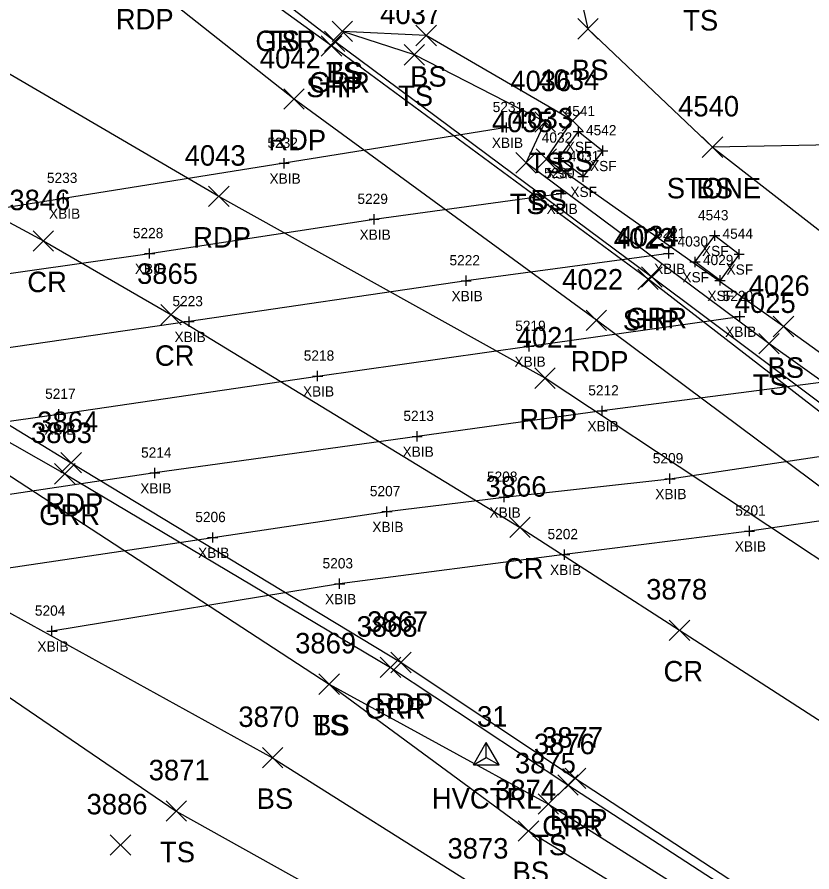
# Model space of a CAD drawing. Extents: x 1505656 to 1508446, y 700805 to 703031.
# Drawn here: x 1507044.6 to 1507122.2, y 701671.7 to 701755.2 of the extents above; entities that cross this region are included whole.
import ezdxf

# ---------------------------------------------------------------- set-up
doc = ezdxf.new("R2010")
doc.units = 0
for name, color, linetype in [('B_A', 7, 'Continuous'), ('B_I', 7, 'Continuous'), ('B_TIC', 7, 'Continuous'), ('BB', 7, 'Continuous'), ('BDEFAULT', 7, 'Continuous'), ('C_A', 7, 'Continuous'), ('C_I', 7, 'Continuous'), ('CPSM', 7, 'Continuous'), ('L_A', 7, 'Continuous'), ('L_I', 7, 'Continuous'), ('L_TIC', 7, 'Continuous'), ('LASF', 7, 'Continuous'), ('LELB', 7, 'Continuous'), ('P_A', 7, 'Continuous'), ('P_I', 7, 'Continuous'), ('P_TIC', 7, 'Continuous'), ('PET', 7, 'Continuous'), ('PRC', 7, 'Continuous'), ('PSP', 7, 'Continuous'), ('R_A', 7, 'Continuous'), ('R_I', 7, 'Continuous'), ('R_TIC', 7, 'Continuous'), ('RGR', 7, 'Continuous')]:
    doc.layers.add(name, color=color, linetype=linetype)

msp = doc.modelspace()

# ---------------------------------------------------------------- linework, layer by layer
at = {"layer": 'B_TIC'}
for p, q in [((1507092.396, 701744.394), (1507092.471, 701744.394)), ((1507099.421, 701743.998), (1507099.497, 701743.998)), ((1507101.788, 701742.127), (1507101.864, 701742.127)), ((1507070.69, 701740.9), (1507070.765, 701740.9)), ((1507097.508, 701741.407), (1507097.584, 701741.407)), ((1507099.871, 701739.599), (1507099.947, 701739.599)), ((1507049.163, 701737.473), (1507049.238, 701737.473)), ((1507097.737, 701737.947), (1507097.813, 701737.947)), ((1507079.48, 701735.426), (1507079.556, 701735.426)), ((1507112.723, 701733.832), (1507112.799, 701733.832)), ((1507057.551, 701732.084), (1507057.627, 701732.084)), ((1507108.235, 701732.089), (1507108.311, 701732.089)), ((1507115.117, 701732.021), (1507115.192, 701732.021)), ((1507110.811, 701731.268), (1507110.887, 701731.268)), ((1507088.464, 701729.428), (1507088.539, 701729.428)), ((1507113.252, 701729.456), (1507113.328, 701729.456)), ((1507115.172, 701725.943), (1507115.248, 701725.943)), ((1507061.415, 701725.439), (1507061.49, 701725.439)), ((1507094.601, 701723.028), (1507094.677, 701723.028)), ((1507073.952, 701720.121), (1507074.028, 701720.121)), ((1507101.73, 701716.728), (1507101.805, 701716.728)), ((1507048.704, 701716.392), (1507048.779, 701716.392)), ((1507083.68, 701714.234), (1507083.756, 701714.234)), ((1507058.071, 701710.655), (1507058.146, 701710.655)), ((1507108.354, 701710.099), (1507108.429, 701710.099)), ((1507092.164, 701708.296), (1507092.24, 701708.296)), ((1507080.727, 701706.888), (1507080.803, 701706.888)), ((1507116.119, 701704.989), (1507116.194, 701704.989)), ((1507063.713, 701704.361), (1507063.789, 701704.361)), ((1507098.075, 701702.692), (1507098.15, 701702.692)), ((1507076.111, 701699.839), (1507076.187, 701699.839)), ((1507048.026, 701695.219), (1507048.102, 701695.219))]:
    msp.add_line(p, q, dxfattribs=at)
for points in [[(1507092.392, 701743.894), (1507092.392, 701744.894)], [(1507091.892, 701744.394), (1507092.892, 701744.394)], [(1507098.918, 701743.998), (1507099.918, 701743.998)], [(1507099.418, 701743.498), (1507099.418, 701744.498)], [(1507101.785, 701741.627), (1507101.785, 701742.627)], [(1507097.505, 701740.907), (1507097.505, 701741.907)], [(1507101.285, 701742.127), (1507102.285, 701742.127)], [(1507070.186, 701740.9), (1507071.186, 701740.9)], [(1507070.686, 701740.4), (1507070.686, 701741.4)], [(1507097.005, 701741.407), (1507098.005, 701741.407)], [(1507099.868, 701739.099), (1507099.868, 701740.099)], [(1507099.368, 701739.599), (1507100.368, 701739.599)], [(1507097.734, 701737.447), (1507097.734, 701738.447)], [(1507048.659, 701737.473), (1507049.659, 701737.473)], [(1507049.159, 701736.973), (1507049.159, 701737.973)], [(1507097.234, 701737.947), (1507098.234, 701737.947)], [(1507079.477, 701734.926), (1507079.477, 701735.926)], [(1507078.977, 701735.426), (1507079.977, 701735.426)], [(1507112.72, 701733.332), (1507112.72, 701734.332)], [(1507112.22, 701733.832), (1507113.22, 701733.832)], [(1507057.548, 701731.584), (1507057.548, 701732.584)], [(1507108.232, 701731.589), (1507108.232, 701732.589)], [(1507115.113, 701731.521), (1507115.113, 701732.521)], [(1507057.048, 701732.084), (1507058.048, 701732.084)], [(1507107.732, 701732.089), (1507108.732, 701732.089)], [(1507110.808, 701730.768), (1507110.808, 701731.768)], [(1507114.613, 701732.021), (1507115.613, 701732.021)], [(1507110.308, 701731.268), (1507111.308, 701731.268)], [(1507088.46, 701728.928), (1507088.46, 701729.928)], [(1507113.249, 701728.956), (1507113.249, 701729.956)], [(1507087.96, 701729.428), (1507088.96, 701729.428)], [(1507112.749, 701729.456), (1507113.749, 701729.456)], [(1507061.411, 701724.939), (1507061.411, 701725.939)], [(1507114.669, 701725.943), (1507115.669, 701725.943)], [(1507115.169, 701725.443), (1507115.169, 701726.443)], [(1507060.911, 701725.439), (1507061.911, 701725.439)], [(1507094.598, 701722.528), (1507094.598, 701723.528)], [(1507094.098, 701723.028), (1507095.098, 701723.028)], [(1507073.949, 701719.621), (1507073.949, 701720.621)], [(1507073.449, 701720.121), (1507074.449, 701720.121)], [(1507048.7, 701715.892), (1507048.7, 701716.892)], [(1507101.226, 701716.728), (1507102.226, 701716.728)], [(1507101.726, 701716.228), (1507101.726, 701717.228)], [(1507048.2, 701716.392), (1507049.2, 701716.392)], [(1507083.177, 701714.234), (1507084.177, 701714.234)], [(1507083.677, 701713.734), (1507083.677, 701714.734)], [(1507057.567, 701710.655), (1507058.567, 701710.655)], [(1507058.067, 701710.155), (1507058.067, 701711.155)], [(1507108.35, 701709.599), (1507108.35, 701710.599)], [(1507107.85, 701710.099), (1507108.85, 701710.099)], [(1507091.661, 701708.296), (1507092.661, 701708.296)], [(1507092.161, 701707.796), (1507092.161, 701708.796)], [(1507080.724, 701706.388), (1507080.724, 701707.388)], [(1507080.224, 701706.888), (1507081.224, 701706.888)], [(1507063.71, 701703.861), (1507063.71, 701704.861)], [(1507115.615, 701704.989), (1507116.615, 701704.989)], [(1507116.115, 701704.489), (1507116.115, 701705.489)], [(1507063.21, 701704.361), (1507064.21, 701704.361)], [(1507098.071, 701702.192), (1507098.071, 701703.192)], [(1507097.571, 701702.692), (1507098.571, 701702.692)], [(1507075.608, 701699.839), (1507076.608, 701699.839)], [(1507076.108, 701699.339), (1507076.108, 701700.339)], [(1507048.023, 701694.719), (1507048.023, 701695.719)], [(1507047.523, 701695.219), (1507048.523, 701695.219)]]:
    msp.add_lwpolyline(points, dxfattribs=at)
at = {"layer": 'BB'}
for points in [[(1507092.392, 701744.394), (1507070.686, 701740.9), (1507049.159, 701737.473), (1507017.183, 701732.352), (1507001.942, 701730.001)], [(1507008.533, 701725.001), (1507033.006, 701728.611), (1507057.548, 701732.084), (1507079.477, 701735.426), (1507097.734, 701737.947)], [(1507108.232, 701732.089), (1507088.46, 701729.428), (1507061.411, 701725.439), (1507038.179, 701722.066), (1507016.735, 701718.919)], [(1507024.605, 701713.008), (1507048.7, 701716.392), (1507073.949, 701720.121), (1507094.598, 701723.028), (1507115.169, 701725.943)], [(1507124.099, 701719.631), (1507101.726, 701716.728), (1507083.677, 701714.234), (1507058.067, 701710.655), (1507032.528, 701706.864)], [(1507040.25, 701700.866), (1507063.71, 701704.361), (1507080.724, 701706.888), (1507092.161, 701708.296), (1507108.35, 701710.099), (1507130.317, 701713.378)], [(1507140.299, 701708.466), (1507116.115, 701704.989), (1507098.071, 701702.692), (1507076.108, 701699.839), (1507048.023, 701695.219)]]:
    msp.add_lwpolyline(points, dxfattribs=at)
at = {"layer": 'BDEFAULT'}
for points in [[(1507099.868, 701739.599), (1507097.505, 701741.407), (1507099.418, 701743.998), (1507101.785, 701742.127)], [(1507101.785, 701742.127), (1507099.868, 701739.599)], [(1507113.249, 701729.456), (1507110.808, 701731.268), (1507112.72, 701733.832), (1507115.113, 701732.021)], [(1507115.113, 701732.021), (1507113.249, 701729.456)]]:
    msp.add_lwpolyline(points, dxfattribs=at)
at = {"layer": 'CPSM'}
for p, q in [((1507089.164, 701682.169), (1507090.414, 701684.334)), ((1507091.664, 701682.169), (1507090.414, 701684.334)), ((1507090.415, 701682.89), (1507090.414, 701684.334)), ((1507089.164, 701682.169), (1507090.415, 701682.89)), ((1507090.415, 701682.89), (1507090.415, 701682.89)), ((1507090.415, 701682.89), (1507091.664, 701682.169)), ((1507089.164, 701682.169), (1507091.664, 701682.169))]:
    msp.add_line(p, q, dxfattribs=at)
at = {"layer": 'L_TIC'}
for points in [[(1507099.346, 701753.017), (1507101.346, 701755.017)], [(1507101.346, 701753.017), (1507099.346, 701755.017)], [(1507075.372, 701752.774), (1507077.372, 701754.774)], [(1507077.372, 701752.774), (1507075.372, 701754.774)], [(1507075.372, 701752.774), (1507077.372, 701754.774)], [(1507077.372, 701752.774), (1507075.372, 701754.774)], [(1507083.548, 701752.377), (1507085.548, 701754.377)], [(1507085.548, 701752.377), (1507083.548, 701754.377)], [(1507082.4, 701750.489), (1507084.4, 701752.489)], [(1507084.4, 701750.489), (1507082.4, 701752.489)], [(1507095.163, 701743.935), (1507097.163, 701745.935)], [(1507097.163, 701743.935), (1507095.163, 701745.935)], [(1507097.839, 701744.061), (1507099.839, 701746.061)], [(1507099.839, 701744.061), (1507097.839, 701746.061)], [(1507111.5, 701741.469), (1507113.5, 701743.469)], [(1507113.5, 701741.469), (1507111.5, 701743.469)], [(1507111.5, 701741.469), (1507113.5, 701743.469)], [(1507113.5, 701741.469), (1507111.5, 701743.469)], [(1507093.307, 701739.933), (1507095.307, 701741.933)], [(1507095.307, 701739.933), (1507093.307, 701741.933)], [(1507095.278, 701740.303), (1507097.278, 701742.303)], [(1507097.278, 701740.303), (1507095.278, 701742.303)], [(1507118.44, 701723.952), (1507120.44, 701725.952)], [(1507120.44, 701723.952), (1507118.44, 701725.952)], [(1507117.018, 701722.283), (1507119.018, 701724.283)], [(1507119.018, 701722.283), (1507117.018, 701724.283)], [(1507074.078, 701689.038), (1507076.078, 701691.038)], [(1507076.078, 701689.038), (1507074.078, 701691.038)], [(1507074.078, 701689.038), (1507076.078, 701691.038)], [(1507076.078, 701689.038), (1507074.078, 701691.038)], [(1507068.563, 701681.859), (1507070.563, 701683.859)], [(1507070.563, 701681.859), (1507068.563, 701683.859)], [(1507095.481, 701677.331), (1507097.481, 701679.331)], [(1507097.481, 701677.331), (1507095.481, 701679.331)], [(1507059.159, 701676.649), (1507061.159, 701678.649)], [(1507061.159, 701676.649), (1507059.159, 701678.649)], [(1507093.546, 701674.706), (1507095.546, 701676.706)], [(1507095.546, 701674.706), (1507093.546, 701676.706)], [(1507053.713, 701673.323), (1507055.713, 701675.323)], [(1507055.713, 701673.323), (1507053.713, 701675.323)]]:
    msp.add_lwpolyline(points, dxfattribs=at)
at = {"layer": 'LASF'}
msp.add_lwpolyline([(1507153.454, 701752.951), (1507151.419, 701749.688), (1507136.064, 701742.934), (1507112.5, 701742.469), (1507138.519, 701722.24), (1507151.335, 701711.653), (1507158.843, 701705.3)], dxfattribs=at)
at = {"layer": 'LELB'}
for points in [[(1506800.37, 701797.227), (1506837.502, 701789.661), (1506872.573, 701779.991), (1506888.275, 701777.134), (1506896.491, 701775.978), (1506915.536, 701769.579), (1506955.58, 701756.101), (1506981.588, 701744.638), (1507004.89, 701732.933), (1507033.925, 701716.874), (1507075.078, 701690.038), (1507096.481, 701678.331), (1507134.734, 701654.114), (1507144.566, 701644.084), (1507157.616, 701629.156), (1507171.153, 701621.359), (1507203.372, 701598.114), (1507252.669, 701568.12)], [(1507094.911, 701774.345), (1507097.78, 701765.439), (1507100.346, 701754.017), (1507112.5, 701742.469)], [(1507389.873, 701543.473), (1507364.485, 701561.845), (1507301.808, 701598.328), (1507262.962, 701621.168), (1507238.689, 701635.327), (1507228.617, 701642.183), (1507195.208, 701666.357), (1507195.452, 701673.665), (1507195.449, 701673.617), (1507166.368, 701693.97), (1507153.699, 701702.607), (1507143.459, 701707.633), (1507119.44, 701724.952), (1507096.278, 701741.303), (1507098.839, 701745.061), (1507084.548, 701753.377), (1507076.372, 701753.774)], [(1507195.208, 701666.357), (1507192.528, 701673.61), (1507163.869, 701691.45), (1507151.454, 701699.977), (1507142.258, 701706.029), (1507118.018, 701723.283), (1507094.307, 701740.933), (1507096.163, 701744.935), (1507083.4, 701751.489), (1507076.372, 701753.774)], [(1506928.857, 701753.067), (1506952.265, 701744.827), (1506980.453, 701732.965), (1506988.936, 701729.914), (1506997.581, 701721.265), (1507006.421, 701713.54), (1507033.447, 701695.844), (1507060.159, 701677.649), (1507085.773, 701663.346), (1507095.509, 701656.181)], [(1507039.326, 701699.504), (1507069.563, 701682.859), (1507089.894, 701670.006), (1507105.384, 701659.103)], [(1507075.078, 701690.038), (1507094.546, 701675.706), (1507133.537, 701651.686), (1507140.286, 701642.885), (1507155.652, 701622.812), (1507167.354, 701614.932), (1507200.833, 701593.697), (1507250.632, 701564.425), (1507280.142, 701538.736), (1507303.522, 701524.652), (1507331.155, 701507.849)]]:
    msp.add_lwpolyline(points, dxfattribs=at)
at = {"layer": 'P_TIC'}
for points in [[(1507074.306, 701751.351), (1507076.306, 701753.351)], [(1507076.306, 701751.351), (1507074.306, 701753.351)], [(1507070.651, 701746.165), (1507072.651, 701748.165)], [(1507072.651, 701746.165), (1507070.651, 701748.165)], [(1507063.317, 701736.661), (1507065.317, 701738.661)], [(1507065.317, 701736.661), (1507063.317, 701738.661)], [(1507046.18, 701732.313), (1507048.18, 701734.313)], [(1507048.18, 701732.313), (1507046.18, 701734.313)], [(1507105.211, 701728.573), (1507107.211, 701730.573)], [(1507107.211, 701728.573), (1507105.211, 701730.573)], [(1507058.635, 701725.12), (1507060.635, 701727.12)], [(1507060.635, 701725.12), (1507058.635, 701727.12)], [(1507100.171, 701724.567), (1507102.171, 701726.567)], [(1507102.171, 701724.567), (1507100.171, 701726.567)], [(1507095.155, 701718.908), (1507097.155, 701720.908)], [(1507097.155, 701718.908), (1507095.155, 701720.908)], [(1507048.896, 701710.662), (1507050.896, 701712.662)], [(1507050.896, 701710.662), (1507048.896, 701712.662)], [(1507092.714, 701704.344), (1507094.714, 701706.344)], [(1507094.714, 701704.344), (1507092.714, 701706.344)], [(1507108.291, 701694.301), (1507110.291, 701696.301)], [(1507110.291, 701694.301), (1507108.291, 701696.301)], [(1507081.097, 701691.151), (1507083.097, 701693.151)], [(1507083.097, 701691.151), (1507081.097, 701693.151)], [(1507098.132, 701679.839), (1507100.132, 701681.839)], [(1507100.132, 701679.839), (1507098.132, 701681.839)]]:
    msp.add_lwpolyline(points, dxfattribs=at)
at = {"layer": 'PET'}
for points in [[(1507185.406, 701663.235), (1507157.863, 701683.881), (1507134.263, 701700.9), (1507101.171, 701725.567), (1507071.651, 701747.165), (1507056.765, 701758.962), (1507029.652, 701778.329), (1506999.091, 701801.855), (1506979.318, 701816.547), (1506965.677, 701828.933), (1506953.656, 701840.395), (1506943.164, 701853.23), (1506938.458, 701859.287), (1506925.466, 701881.22), (1506916.358, 701902.655), (1506912.105, 701920.691), (1506908.753, 701945.655)], [(1507378.585, 701528.733), (1507351.162, 701547.398), (1507314.879, 701572.263), (1507294.108, 701586.218), (1507256.279, 701612.267), (1507223.676, 701635.256), (1507191.525, 701659.043), (1507185.406, 701663.235), (1507156.106, 701681.545), (1507130.98, 701696.871), (1507096.155, 701719.908), (1507064.317, 701737.661), (1507038.741, 701752.578), (1507011.468, 701766.553), (1506986.915, 701777.549), (1506973.482, 701783.538), (1506938.472, 701797.086), (1506905.532, 701808.927), (1506877.578, 701817.043), (1506846.407, 701824.784), (1506827.397, 701828.82), (1506804.261, 701834.037), (1506782.212, 701837.879), (1506762.062, 701842.486)], [(1506801.05, 701801.395), (1506837.914, 701794.781), (1506879.073, 701785.392), (1506932.665, 701768.553), (1506956.683, 701758.8), (1506982.339, 701747.546), (1507006.129, 701735.192), (1507038.054, 701718.888), (1507049.896, 701711.662), (1507082.097, 701692.151), (1507099.132, 701680.839), (1507137.172, 701655.934), (1507148.983, 701647.969), (1507175.665, 701630.096), (1507210.004, 701607.346), (1507255.636, 701576.087)]]:
    msp.add_lwpolyline(points, dxfattribs=at)
at = {"layer": 'PRC'}
msp.add_lwpolyline([(1506542.563, 701811.258), (1506583.456, 701819.163), (1506611.915, 701823.044), (1506639.632, 701825.584), (1506682.361, 701827.381), (1506720.712, 701826.613), (1506759.113, 701825.094), (1506802.873, 701820.093), (1506841.694, 701813.277), (1506883.623, 701802.647), (1506939.518, 701784.018), (1506961.706, 701775.319), (1506990.861, 701762.611), (1507014.943, 701750.701), (1507047.18, 701733.313), (1507059.635, 701726.12), (1507093.714, 701705.344), (1507109.291, 701695.301), (1507149.331, 701669.456), (1507158.784, 701662.649), (1507185.012, 701645.13), (1507221.624, 701620.548), (1507265.062, 701591.23)], dxfattribs=at)
at = {"layer": 'PSP'}
msp.add_lwpolyline([(1507382.731, 701533.523), (1507354.734, 701552.72), (1507319.483, 701577.3), (1507297.42, 701590.805), (1507259.576, 701616.5), (1507227.208, 701639.988), (1507194.314, 701663.432), (1507160.968, 701687.918), (1507137.401, 701705.452), (1507106.211, 701729.573), (1507075.306, 701752.351), (1507059.924, 701763.533), (1507033.378, 701782.571), (1507002.257, 701805.455), (1506985.597, 701817.322), (1506980.95, 701818.444), (1506978.157, 701819.916), (1506965.677, 701828.933)], dxfattribs=at)
at = {"layer": 'R_TIC'}
for points in [[(1507074.622, 701751.801), (1507076.622, 701753.801)], [(1507076.622, 701751.801), (1507074.622, 701753.801)], [(1507105.591, 701728.786), (1507107.591, 701730.786)], [(1507107.591, 701728.786), (1507105.591, 701730.786)], [(1507048.284, 701709.579), (1507050.284, 701711.579)], [(1507050.284, 701709.579), (1507048.284, 701711.579)], [(1507080.069, 701690.673), (1507082.069, 701692.673)], [(1507082.069, 701690.673), (1507080.069, 701692.673)], [(1507097.391, 701679.194), (1507099.391, 701681.194)], [(1507099.391, 701679.194), (1507097.391, 701681.194)]]:
    msp.add_lwpolyline(points, dxfattribs=at)
at = {"layer": 'RGR'}
for points in [[(1507227.454, 701640.359), (1507194.988, 701663.852), (1507161.554, 701688.442), (1507138.14, 701706.133), (1507106.591, 701729.786), (1507075.622, 701752.801), (1507070.393, 701756.848), (1507060.419, 701763.949), (1507034.166, 701783.114), (1507002.574, 701805.736), (1506984.457, 701819.685), (1506968.234, 701831.7), (1506955.399, 701842.084), (1506939.697, 701860.251), (1506926.718, 701881.843), (1506918.285, 701903.263), (1506913.297, 701921.191), (1506910.104, 701945.771)], [(1506551.24, 701797.839), (1506571.594, 701801.361), (1506614.429, 701805.89), (1506642.246, 701806.936), (1506685.176, 701808.53), (1506719.99, 701808.29), (1506758.763, 701805.832), (1506800.88, 701800.842), (1506837.733, 701793.829), (1506878.725, 701783.931), (1506932.115, 701767.5), (1506956.302, 701757.767), (1506981.816, 701746.54), (1507005.678, 701734.484), (1507036.84, 701717.623), (1507049.284, 701710.579), (1507081.069, 701691.673), (1507098.391, 701680.194), (1507136.763, 701655.283), (1507148.635, 701647.399), (1507175.486, 701629.55), (1507209.72, 701606.655), (1507254.701, 701574.394), (1507264.029, 701565.842)]]:
    msp.add_lwpolyline(points, dxfattribs=at)

# ---------------------------------------------------------------- texts
at = {"layer": 'B_A'}
for s, p in [('XBIB', (1507090.963, 701742.394)), ('XSF', (1507098.177, 701741.998)), ('XSF', (1507100.544, 701740.127)), ('XBIB', (1507069.257, 701738.9)), ('XSF', (1507096.265, 701739.407)), ('XSF', (1507098.627, 701737.599)), ('XBIB', (1507047.73, 701735.473)), ('XBIB', (1507096.305, 701735.947)), ('XBIB', (1507078.047, 701733.426)), ('XSF', (1507111.479, 701731.832)), ('XBIB', (1507056.118, 701730.084)), ('XBIB', (1507106.803, 701730.089)), ('XSF', (1507113.873, 701730.021)), ('XSF', (1507109.568, 701729.268)), ('XBIB', (1507087.031, 701727.428)), ('XSF', (1507112.008, 701727.456)), ('XBIB', (1507113.74, 701723.943)), ('XBIB', (1507059.982, 701723.439)), ('XBIB', (1507093.169, 701721.028)), ('XBIB', (1507072.52, 701718.121)), ('XBIB', (1507100.297, 701714.728)), ('XBIB', (1507047.271, 701714.392)), ('XBIB', (1507082.248, 701712.234)), ('XBIB', (1507056.638, 701708.655)), ('XBIB', (1507106.921, 701708.099)), ('XBIB', (1507090.731, 701706.296)), ('XBIB', (1507079.295, 701704.888)), ('XBIB', (1507114.686, 701702.989)), ('XBIB', (1507062.281, 701702.361)), ('XBIB', (1507096.642, 701700.692)), ('XBIB', (1507074.679, 701697.839)), ('XBIB', (1507046.594, 701693.219))]:
    msp.add_text(s, height=1, dxfattribs=at).set_placement(p)
at = {"layer": 'B_I'}
for s, p in [('5231', (1507091.046, 701745.894)), ('4541', (1507098.071, 701745.498)), ('4542', (1507100.155, 701743.627)), ('5232', (1507069.056, 701742.4)), ('4032', (1507095.836, 701742.907)), ('4031', (1507098.482, 701741.099)), ('5233', (1507047.529, 701738.973)), ('5230', (1507096.061, 701739.447)), ('5229', (1507077.843, 701736.926)), ('4543', (1507111.09, 701735.332)), ('5228', (1507055.918, 701733.584)), ('5221', (1507106.885, 701733.589)), ('4544', (1507113.483, 701733.521)), ('4030', (1507109.095, 701732.768)), ('5222', (1507086.83, 701730.928)), ('4029', (1507111.575, 701730.956)), ('5220', (1507113.496, 701727.443)), ('5223', (1507059.781, 701726.939)), ('5219', (1507093.247, 701724.528)), ('5218', (1507072.602, 701721.621)), ('5212', (1507100.38, 701718.228)), ('5217', (1507047.354, 701717.892)), ('5213', (1507082.33, 701715.734)), ('5214', (1507056.721, 701712.155)), ('5209', (1507106.677, 701711.599)), ('5208', (1507090.491, 701709.796)), ('5207', (1507079.055, 701708.388)), ('5201', (1507114.729, 701706.489)), ('5206', (1507062.013, 701705.861)), ('5202', (1507096.402, 701704.192)), ('5203', (1507074.439, 701701.339)), ('5204', (1507046.354, 701696.719))]:
    msp.add_text(s, height=1, dxfattribs=at).set_placement(p)
at = {"layer": 'C_A'}
msp.add_text('HVCTRL', height=2, dxfattribs=at).set_placement((1507085.108, 701677.89))
at = {"layer": 'C_I'}
msp.add_text('31', height=2, dxfattribs=at).set_placement((1507089.517, 701685.89))
at = {"layer": 'L_A'}
for s, p in [('TS', (1507109.646, 701753.858)), ('TS', (1507068.802, 701751.848)), ('TS', (1507074.781, 701748.774)), ('BS', (1507074.813, 701748.774)), ('BS', (1507098.787, 701749.017)), ('BS', (1507082.989, 701748.377)), ('TS', (1507081.809, 701746.489)), ('TS', (1507094.572, 701739.935)), ('BS', (1507097.28, 701740.061)), ('STONE', (1507108.043, 701737.469)), ('BS', (1507110.941, 701737.469)), ('BS', (1507094.719, 701736.303)), ('TS', (1507092.716, 701735.933)), ('BS', (1507117.881, 701719.952)), ('TS', (1507116.427, 701718.283)), ('TS', (1507073.488, 701685.038)), ('BS', (1507073.519, 701685.038)), ('BS', (1507068.004, 701677.859)), ('TS', (1507094.891, 701673.331)), ('TS', (1507058.568, 701672.649)), ('BS', (1507092.987, 701670.706))]:
    msp.add_text(s, height=2, dxfattribs=at).set_placement(p)
at = {"layer": 'L_I'}
for s, p in [('4037', (1507080.061, 701754.489)), ('4036', (1507092.769, 701747.935)), ('4034', (1507095.501, 701748.061)), ('4540', (1507109.154, 701745.469)), ('4540', (1507109.154, 701745.469)), ('4035', (1507090.968, 701743.933)), ('4033', (1507092.939, 701744.303)), ('4026', (1507116.046, 701727.952)), ('4025', (1507114.679, 701726.283)), ('3869', (1507071.763, 701693.038)), ('3869', (1507071.763, 701693.038)), ('3870', (1507066.217, 701685.859)), ('3875', (1507093.221, 701681.331)), ('3871', (1507057.466, 701680.649)), ('3874', (1507091.287, 701678.706)), ('3886', (1507051.399, 701677.323)), ('3873', (1507086.634, 701673.006))]:
    msp.add_text(s, height=2, dxfattribs=at).set_placement(p)
at = {"layer": 'P_A'}
for s, p in [('RDP', (1507054.253, 701753.962)), ('SHP', (1507072.841, 701747.351)), ('RDP', (1507069.14, 701742.165)), ('RDP', (1507061.805, 701732.661)), ('CR', (1507045.613, 701728.313)), ('SHP', (1507103.746, 701724.573)), ('CR', (1507058.068, 701721.12)), ('RDP', (1507098.659, 701720.567)), ('RDP', (1507093.644, 701714.908)), ('RDP', (1507047.385, 701706.662)), ('CR', (1507092.147, 701700.344)), ('CR', (1507107.724, 701690.301)), ('RDP', (1507079.585, 701687.151)), ('RDP', (1507096.62, 701675.839))]:
    msp.add_text(s, height=2, dxfattribs=at).set_placement(p)
at = {"layer": 'P_I'}
for s, p in [('4042', (1507068.313, 701750.165)), ('4043', (1507060.978, 701740.661)), ('3846', (1507043.865, 701736.313)), ('4023', (1507102.872, 701732.573)), ('3865', (1507056.328, 701729.12)), ('4022', (1507097.832, 701728.567)), ('4021', (1507093.384, 701722.908)), ('3864', (1507046.589, 701714.662)), ('3866', (1507090.352, 701708.344)), ('3878', (1507106.031, 701698.301)), ('3867', (1507078.79, 701695.151)), ('3877', (1507095.872, 701683.839))]:
    msp.add_text(s, height=2, dxfattribs=at).set_placement(p)
at = {"layer": 'R_A'}
for p in [(1507067.881, 701751.848), (1507073.11, 701747.801), (1507104.079, 701724.786), (1507046.772, 701705.579), (1507078.557, 701686.673), (1507095.879, 701675.194)]:
    msp.add_text('GRR', height=2, dxfattribs=at).set_placement(p)
at = {"layer": 'R_I'}
for s, p in [('4024', (1507103.252, 701732.786)), ('3863', (1507045.977, 701713.579)), ('3868', (1507077.762, 701694.673)), ('3876', (1507095.076, 701683.194))]:
    msp.add_text(s, height=2, dxfattribs=at).set_placement(p)

doc.saveas('drawing.dxf')
